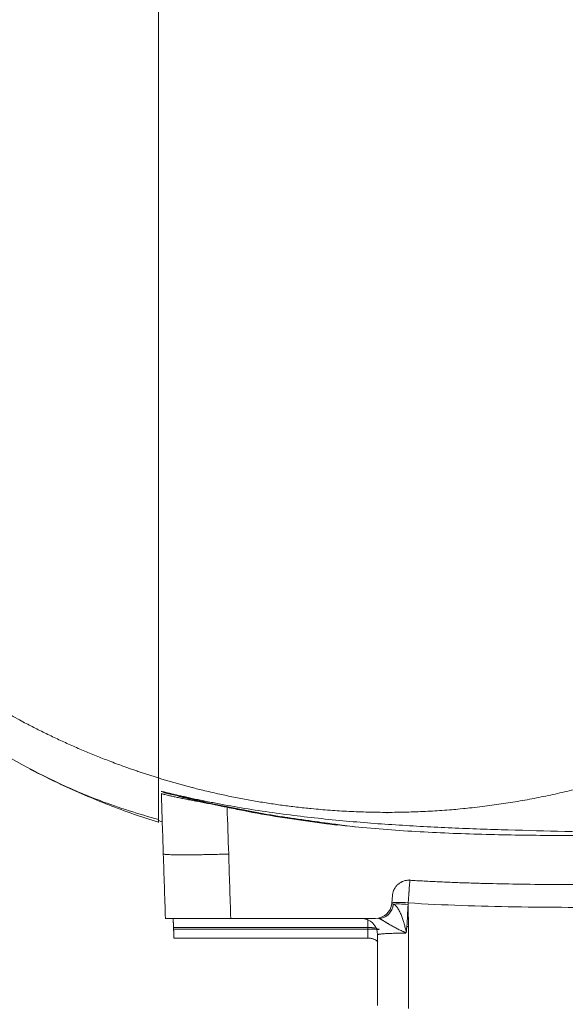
# Model space of a CAD drawing. Header units: millimetres. Extents: x 0 to 594, y 0 to 420.
# Tile 385 of 420: x 436 to 444, y 112 to 127. Entities that reach past the tile are written whole.
import ezdxf

# ---------------------------------------------------------------- set-up
doc = ezdxf.new("R2010")
doc.units = ezdxf.units.MM
doc.layers.add('1', color=7, linetype='Continuous', true_color=0xffffff)
doc.styles.add('Arial Unicode MS', font='txt')
doc.dimstyles.get("Standard").update_dxf_attribs({"dimtxt": 0.18, "dimasz": 0.18, "dimexe": 0.18, "dimexo": 0.0625, "dimgap": 0.09, "dimtad": 0, "dimtih": 1, "dimtoh": 1, "dimdec": 4, "dimzin": 0, "dimdsep": 46, "dimtxsty": 'Standard', "dimcen": 0.09, "dimadec": 0, "dimazin": 0, "dimtfac": 1, "dimtdec": 4, "dimtofl": 0, "dimtmove": 0, "dimatfit": 3, "dimfxl": 0, "dimtolj": 1, "dimtzin": 0, "dimarcsym": 0})

# ---------------------------------------------------------------- blocks, each defined once
blk = doc.blocks.new('_U4')
at = {"layer": '1', "color": 18, "lineweight": 13}
for p, q in [((437.936, 115.069), (437.936, 181.233)), ((519.436, 115.069), (519.436, 181.233)), ((437.936, 179.233), (472.602, 179.233)), ((519.436, 179.233), (484.769, 179.233))]:
    blk.add_line(p, q, dxfattribs=at)
at = {"layer": '1', "color": 18}
for points in [[(437.936, 179.233), (441.436, 180.171), (441.436, 178.295)], [(519.436, 179.233), (515.936, 178.295), (515.936, 180.171)]]:
    blk.add_solid(points, dxfattribs=at)
at = {"layer": '1', "color": 18, "linetype": 'Continuous', "lineweight": 13, "char_height": 3.5, "attachment_point": 7, "line_spacing_factor": 1.047437, "style": 'Arial Unicode MS'}
for s, insert in [('\\fArial Unicode MS|b0|i0;\\W1.0000;1.63', (474.288, 176.597)), ('\\fArial Unicode MS|b0|i0;\\W1.0000;DEFLATED TUBES WIDTH', (448.982, 169.538))]:
    blk.add_mtext(s, dxfattribs=dict(at, insert=insert))

msp = doc.modelspace()

# ---------------------------------------------------------------- linework, layer by layer
at = {"layer": '1', "color": 155, "linetype": 'Continuous', "lineweight": 13}
for p, q in [((437.936, 115.747), (437.936, 115.736)), ((438.022, 115.517), (438.02, 115.518)), ((441.506, 113.827), (441.517, 113.955)), ((441.755, 113.813), (441.757, 113.837)), ((439.043, 113.599), (441.257, 113.599)), ((441.138, 113.599), (441.138, 113.462)), ((438.168, 113.462), (441.138, 113.462)), ((441.138, 113.436), (438.169, 113.436)), ((438.175, 113.299), (441.141, 113.299))]:
    msp.add_line(p, q, dxfattribs=at)
msp.add_arc((441.257, 113.849), 0.25, 270, 355, dxfattribs=at)
for centre, major_axis, ratio, start_param, end_param in [((441.304, 113.849), (0, 0.25), 0.905036, 3.141593, 4.589061), ((441.309, 113.849), (-0.012, -0.25), 0.896416, 0.036951, 1.488104), ((441.758, 113.849), (0.253, 0.022), 0.10117, 3.123703, 3.562023), ((441.755, 113.811), (0.249, -0.022), 0.1043, 1.57371, 3.141593), ((441.753, 113.787), (0.249, -0.022), 0.1043, 1.57371, 2.681399), ((441.039, 113.349), (0, 0.25), 0.999985, 4.712429, 6.283185), ((441.139, 113.449), (0, -0.15), 0.005628, 1.658064, 3.141593), ((441.138, 113.414), (0.25, 0), 0.087601, 0.787163, 1.570773), ((441.141, 113.049), (0, 0.25), 0.999984, 5.636324, 6.283185)]:
    msp.add_ellipse(centre, major_axis=major_axis, ratio=ratio, start_param=start_param, end_param=end_param, dxfattribs=at)
for points, degree in [([(441.436, 138.917), (442.605, 138.917), (444.899, 138.462), (447.06, 137.569), (449.005, 136.272), (450.659, 134.622), (451.959, 132.681), (452.854, 130.525), (453.311, 128.236), (453.311, 125.902), (452.854, 123.613), (451.959, 121.457), (450.66, 119.516), (449.005, 117.866), (447.061, 116.569), (444.899, 115.676), (442.605, 115.221), (441.436, 115.221)], 2), ([(437.981, 115.508), (437.991, 115.201), (438.001, 114.894), (438.011, 114.587)], 3), ([(439.011, 114.584), (439.003, 114.822), (438.995, 115.06), (438.987, 115.298)], 3), ([(441.436, 115.221), (441.436, 115.21)], 1), ([(437.936, 115.098), (437.956, 115.091), (437.975, 115.085), (437.994, 115.078)], 3), ([(438.011, 114.587), (438.022, 114.257), (438.033, 113.928), (438.043, 113.599)], 3), ([(439.043, 113.599), (439.032, 113.927), (439.021, 114.256), (439.011, 114.584)], 3), ([(441.531, 113.818), (441.53, 113.818), (441.529, 113.818), (441.528, 113.819)], 3), ([(441.737, 113.475), (441.743, 113.588), (441.749, 113.7), (441.755, 113.813)], 3), ([(441.761, 113.475), (441.759, 113.588), (441.757, 113.701), (441.755, 113.813)], 3), ([(441.304, 113.599), (441.304, 113.599), (441.305, 113.599), (441.305, 113.599)], 3), ([(438.168, 113.462), (438.168, 113.454), (438.168, 113.445), (438.169, 113.436)], 3), ([(441.138, 113.462), (441.138, 113.454), (441.138, 113.445), (441.138, 113.436)], 3), ([(441.138, 113.462), (441.139, 113.462), (441.139, 113.462), (441.14, 113.462)], 3), ([(441.289, 113.349), (441.289, 112.304)], 1)]:
    msp.add_open_spline(points, degree=degree, dxfattribs=at)
for points, degree, knots in [([(444.267, 138.576), (445.143, 138.361), (447.06, 137.569), (449.005, 136.272), (450.659, 134.622), (451.959, 132.681), (452.854, 130.525), (453.311, 128.236), (453.311, 125.902), (452.854, 123.613), (451.959, 121.457), (450.66, 119.516), (449.005, 117.866), (447.061, 116.569), (444.899, 115.676), (442.605, 115.221), (441.436, 115.221)], 2, [0, 0, 0, 0.052405, 0.120091, 0.187776, 0.255461, 0.323147, 0.390832, 0.458517, 0.526203, 0.593888, 0.661573, 0.729259, 0.796944, 0.864629, 0.932315, 1, 1, 1]), ([(437.936, 115.747), (437.406, 115.91), (435.811, 116.569), (433.866, 117.866), (432.212, 119.516), (430.912, 121.457), (430.017, 123.613), (429.561, 125.902), (429.561, 128.236), (430.017, 130.525), (430.912, 132.681), (432.212, 134.622), (433.866, 136.272), (435.811, 137.569), (437.406, 138.228), (437.936, 138.391)], 2, [0, 0, 0, 0.036768, 0.113974, 0.191179, 0.268384, 0.345589, 0.422794, 0.499999, 0.577205, 0.65441, 0.731615, 0.80882, 0.886025, 0.96323, 1, 1, 1]), ([(437.936, 138.391), (437.936, 138.391), (437.936, 138.388), (437.936, 138.379), (437.936, 138.371), (437.936, 138.352), (437.936, 138.339), (437.936, 138.323), (437.936, 138.319), (437.936, 138.317), (437.936, 138.312), (437.936, 138.308), (437.936, 138.295), (437.936, 138.287), (437.936, 138.259), (437.936, 138.239), (437.936, 138.193), (437.936, 138.169), (437.936, 138.116), (437.936, 138.087), (437.936, 138.026), (437.936, 137.993), (437.936, 137.942), (437.936, 137.919), (437.936, 137.896), (437.936, 137.887), (437.936, 137.883), (437.936, 137.869), (437.936, 137.859), (437.936, 137.811), (437.936, 137.772), (437.936, 137.689), (437.936, 137.646), (437.936, 137.58), (437.936, 137.557), (437.936, 137.523), (437.936, 137.511), (437.936, 137.488), (437.936, 137.464), (437.936, 137.441), (437.936, 137.417), (437.936, 137.405), (437.936, 137.38), (437.936, 137.368), (437.936, 137.344), (437.936, 137.331), (437.936, 137.27), (437.936, 137.221), (437.936, 137.146), (437.936, 137.122), (437.936, 137.072), (437.936, 137.047), (437.936, 136.997), (437.936, 136.971), (437.936, 136.921), (437.936, 136.896), (437.936, 136.845), (437.936, 136.819), (437.936, 136.768), (437.936, 136.743), (437.936, 136.666), (437.936, 136.614), (437.936, 136.511), (437.936, 136.459), (437.936, 136.381), (437.936, 136.355), (437.936, 136.303), (437.936, 136.277), (437.936, 136.041), (437.936, 135.828), (437.936, 135.398), (437.936, 135.18), (437.936, 134.739), (437.936, 134.487), (437.936, 134.233), (437.936, 134.176), (437.936, 134.148), (437.936, 134.063), (437.936, 134.006), (437.936, 133.834), (437.936, 133.72), (437.936, 133.489), (437.936, 133.373), (437.936, 133.14), (437.936, 133.023), (437.936, 132.671), (437.936, 132.433), (437.936, 131.954), (437.936, 131.712), (437.936, 131.345), (437.936, 131.161), (437.936, 130.944), (437.936, 130.851), (437.936, 130.789), (437.936, 130.758), (437.936, 130.478), (437.936, 130.227), (437.936, 129.722), (437.936, 129.468), (437.936, 129.083), (437.936, 128.955), (437.936, 128.697), (437.936, 128.567), (437.936, 128.307), (437.936, 128.177), (437.936, 127.981), (437.936, 127.915), (437.936, 127.784), (437.936, 127.718), (437.936, 127.521), (437.936, 127.389), (437.936, 127.124), (437.936, 126.991), (437.936, 126.724), (437.936, 126.59), (437.936, 126.322), (437.936, 126.188), (437.936, 125.918), (437.936, 125.782), (437.936, 125.511), (437.936, 125.375), (437.936, 124.966), (437.936, 124.692), (437.936, 124.14), (437.936, 123.863), (437.936, 123.515), (437.936, 123.445), (437.936, 123.306), (437.936, 123.236), (437.936, 123.026), (437.936, 122.886), (437.936, 122.466), (437.936, 122.185), (437.936, 121.832), (437.936, 121.726), (437.936, 121.62), (437.936, 121.55), (437.936, 121.514), (437.936, 121.408), (437.936, 121.337), (437.936, 121.196), (437.936, 121.125), (437.936, 120.983), (437.936, 120.911), (437.936, 120.768), (437.936, 120.697), (437.936, 120.481), (437.936, 120.337), (437.936, 120.183), (437.936, 120.174), (437.936, 120.156), (437.936, 120.129), (437.936, 120.066), (437.936, 120.012), (437.936, 119.903), (437.936, 119.831), (437.936, 119.615), (437.936, 119.471), (437.936, 119.184), (437.936, 119.04), (437.936, 118.754), (437.936, 118.612), (437.936, 118.327), (437.936, 118.185), (437.936, 118.008), (437.936, 117.955), (437.936, 117.902), (437.936, 117.867), (437.936, 117.849), (437.936, 117.814), (437.936, 117.796), (437.936, 117.761), (437.936, 117.743), (437.936, 117.708), (437.936, 117.682), (437.936, 117.655), (437.936, 117.638), (437.936, 117.629), (437.936, 117.55), (437.936, 117.48), (437.936, 117.341), (437.936, 117.272), (437.936, 117.135), (437.936, 117.067), (437.936, 116.932), (437.936, 116.865), (437.936, 116.765), (437.936, 116.732), (437.936, 116.666), (437.936, 116.633), (437.936, 116.567), (437.936, 116.535), (437.936, 116.486), (437.936, 116.469), (437.936, 116.437), (437.936, 116.421), (437.936, 116.388), (437.936, 116.372), (437.936, 116.349), (437.936, 116.341), (437.936, 116.329), (437.936, 116.325), (437.936, 116.317), (437.936, 116.313), (437.936, 116.279), (437.936, 116.249), (437.936, 116.191), (437.936, 116.164), (437.936, 116.11), (437.936, 116.085), (437.936, 116.048), (437.936, 116.036), (437.936, 116.022), (437.936, 116.019), (437.936, 116.013), (437.936, 116.004), (437.936, 115.996), (437.936, 115.968), (437.936, 115.948), (437.936, 115.91), (437.936, 115.892), (437.936, 115.859), (437.936, 115.845), (437.936, 115.828), (437.936, 115.824), (437.936, 115.82), (437.936, 115.818), (437.936, 115.815), (437.936, 115.814), (437.936, 115.806), (437.936, 115.801), (437.936, 115.785), (437.936, 115.777), (437.936, 115.763), (437.936, 115.757), (437.936, 115.75), (437.936, 115.747), (437.936, 115.747)], 3, [0, 0, 0, 0, 0.007813, 0.007813, 0.015625, 0.015625, 0.023438, 0.024414, 0.024414, 0.025391, 0.025391, 0.027344, 0.027344, 0.03125, 0.03125, 0.039063, 0.039063, 0.046875, 0.046875, 0.054688, 0.054688, 0.0625, 0.0625, 0.066406, 0.067383, 0.067383, 0.068359, 0.068359, 0.070313, 0.070313, 0.078125, 0.078125, 0.085938, 0.085938, 0.089844, 0.089844, 0.091797, 0.091797, 0.09375, 0.095703, 0.095703, 0.097656, 0.097656, 0.099609, 0.099609, 0.101563, 0.101563, 0.109375, 0.109375, 0.113281, 0.113281, 0.117188, 0.117188, 0.121094, 0.121094, 0.125, 0.125, 0.128906, 0.128906, 0.132813, 0.132813, 0.140625, 0.140625, 0.148438, 0.148438, 0.152344, 0.152344, 0.15625, 0.15625, 0.1875, 0.1875, 0.21875, 0.21875, 0.25, 0.253906, 0.253906, 0.257812, 0.257812, 0.265625, 0.265625, 0.28125, 0.28125, 0.296875, 0.296875, 0.3125, 0.3125, 0.34375, 0.34375, 0.375, 0.375, 0.390625, 0.398437, 0.402344, 0.402344, 0.40625, 0.40625, 0.4375, 0.4375, 0.46875, 0.46875, 0.484375, 0.484375, 0.5, 0.5, 0.515625, 0.515625, 0.523437, 0.523437, 0.53125, 0.53125, 0.546875, 0.546875, 0.5625, 0.5625, 0.578125, 0.578125, 0.59375, 0.59375, 0.609375, 0.609375, 0.625, 0.625, 0.65625, 0.65625, 0.6875, 0.6875, 0.695312, 0.695312, 0.703125, 0.703125, 0.71875, 0.71875, 0.75, 0.75, 0.757812, 0.761719, 0.761719, 0.765625, 0.765625, 0.773437, 0.773437, 0.78125, 0.78125, 0.789062, 0.789062, 0.796875, 0.796875, 0.8125, 0.8125, 0.813477, 0.813477, 0.814453, 0.816406, 0.820312, 0.820312, 0.828125, 0.828125, 0.84375, 0.84375, 0.859375, 0.859375, 0.875, 0.875, 0.890625, 0.890625, 0.894531, 0.896484, 0.896484, 0.898437, 0.898437, 0.900391, 0.900391, 0.902344, 0.902344, 0.904297, 0.905273, 0.905273, 0.90625, 0.90625, 0.914062, 0.914062, 0.921875, 0.921875, 0.929687, 0.929687, 0.9375, 0.9375, 0.941406, 0.941406, 0.945312, 0.945312, 0.949219, 0.949219, 0.951172, 0.951172, 0.953125, 0.953125, 0.955078, 0.955078, 0.956055, 0.956055, 0.956543, 0.956543, 0.957031, 0.957031, 0.960937, 0.960937, 0.964844, 0.964844, 0.96875, 0.96875, 0.970703, 0.970703, 0.971191, 0.971191, 0.97168, 0.972656, 0.972656, 0.976562, 0.976562, 0.980469, 0.980469, 0.984375, 0.984375, 0.985352, 0.985352, 0.98584, 0.98584, 0.986328, 0.986328, 0.988281, 0.988281, 0.992187, 0.992187, 0.996094, 0.996094, 1, 1, 1, 1]), ([(429.744, 124.151), (429.782, 123.95), (429.881, 123.517), (430.075, 122.849), (430.317, 122.172), (430.589, 121.531), (430.888, 120.924), (431.21, 120.352), (431.585, 119.766), (432.053, 119.12), (432.677, 118.377), (433.511, 117.554), (434.513, 116.749), (435.695, 116.007), (436.852, 115.443), (437.634, 115.194), (437.941, 115.112)], 3, [0, 0, 0, 0, 0.082189, 0.172703, 0.253798, 0.325671, 0.388592, 0.442954, 0.490384, 0.53914, 0.608952, 0.684558, 0.765516, 0.851714, 0.943361, 1, 1, 1, 1]), ([(435.971, 115.883), (436.127, 115.801), (436.522, 115.605), (437.174, 115.326), (437.679, 115.149), (437.936, 115.069)], 3, [0, 0, 0, 0, 0.250726, 0.625363, 1, 1, 1, 1]), ([(441.436, 115.221), (440.266, 115.221), (438.518, 115.567), (437.936, 115.747)], 2, [0, 0, 0, 0.656273, 1, 1, 1]), ([(441.436, 115.221), (440.266, 115.221), (438.518, 115.567), (437.936, 115.747)], 2, [0, 0, 0, 0.65628, 1, 1, 1]), ([(437.936, 115.746), (437.936, 115.732), (437.936, 115.718), (437.936, 115.686), (437.936, 115.667), (437.936, 115.631), (437.936, 115.613), (437.936, 115.577), (437.936, 115.559), (437.936, 115.532), (437.936, 115.524), (437.936, 115.506), (437.936, 115.497), (437.936, 115.471), (437.936, 115.454), (437.936, 115.419), (437.936, 115.402), (437.936, 115.367), (437.936, 115.35), (437.936, 115.316), (437.936, 115.298), (437.936, 115.265), (437.936, 115.248), (437.936, 115.224), (437.936, 115.216), (437.936, 115.2), (437.936, 115.192), (437.936, 115.169), (437.936, 115.154), (437.936, 115.127), (437.936, 115.114), (437.936, 115.098), (437.936, 115.088), (437.936, 115.076), (437.936, 115.07), (437.936, 115.066), (437.936, 115.065), (437.936, 115.062), (437.936, 115.064), (437.936, 115.069)], 3, [0, 0, 0, 0, 0.047256, 0.047256, 0.110772, 0.110772, 0.174289, 0.174289, 0.237805, 0.237805, 0.269563, 0.269563, 0.301321, 0.301321, 0.364837, 0.364837, 0.428354, 0.428354, 0.49187, 0.49187, 0.555386, 0.555386, 0.618902, 0.618902, 0.650661, 0.650661, 0.682419, 0.682419, 0.745935, 0.745935, 0.809451, 0.809451, 0.841209, 0.872967, 0.904726, 0.904726, 0.936484, 0.936484, 1, 1, 1, 1]), ([(437.992, 115.539), (437.991, 115.539), (437.99, 115.539), (437.987, 115.54), (437.983, 115.541), (437.98, 115.542)], 3, [0, 0, 0, 0, 0.169694, 0.169694, 1, 1, 1, 1]), ([(437.98, 115.542), (437.98, 115.542), (437.982, 115.541), (437.988, 115.54), (437.993, 115.539), (438, 115.537), (438.001, 115.537), (438.003, 115.536), (438.005, 115.535), (438.008, 115.535), (438.014, 115.533), (438.019, 115.532), (438.033, 115.529), (438.045, 115.526), (438.07, 115.52), (438.084, 115.516), (438.104, 115.512), (438.11, 115.51), (438.117, 115.509), (438.121, 115.508), (438.123, 115.507), (438.134, 115.505), (438.143, 115.503), (438.171, 115.496), (438.19, 115.492), (438.232, 115.482), (438.255, 115.477), (438.29, 115.469), (438.308, 115.465), (438.329, 115.46), (438.339, 115.458), (438.345, 115.457), (438.349, 115.456), (438.378, 115.449), (438.404, 115.444), (438.459, 115.432), (438.515, 115.42), (438.574, 115.408), (438.612, 115.4), (438.623, 115.398), (438.635, 115.395), (438.643, 115.394), (438.646, 115.393), (438.666, 115.389), (438.681, 115.386), (438.728, 115.377), (438.76, 115.371), (438.824, 115.358), (438.856, 115.352), (438.921, 115.34), (438.954, 115.334), (438.986, 115.328)], 3, [0, 0, 0, 0, 0.0625, 0.0625, 0.125, 0.125, 0.132813, 0.132813, 0.140625, 0.15625, 0.15625, 0.1875, 0.1875, 0.25, 0.25, 0.3125, 0.3125, 0.328125, 0.335938, 0.335938, 0.34375, 0.34375, 0.375, 0.375, 0.4375, 0.4375, 0.5, 0.5, 0.53125, 0.546875, 0.554687, 0.554687, 0.5625, 0.5625, 0.625, 0.625, 0.6875, 0.75, 0.75, 0.765625, 0.773437, 0.773437, 0.78125, 0.78125, 0.8125, 0.8125, 0.875, 0.875, 0.9375, 0.9375, 1, 1, 1, 1]), ([(437.996, 115.505), (437.994, 115.505), (437.989, 115.506), (437.984, 115.508), (437.981, 115.508)], 3, [0, 0, 0, 0, 0.452428, 1, 1, 1, 1]), ([(437.981, 115.508), (437.981, 115.508), (437.982, 115.508), (437.988, 115.506), (437.992, 115.505), (438.004, 115.501), (438.011, 115.499), (438.029, 115.494), (438.04, 115.492), (438.065, 115.485), (438.079, 115.482), (438.11, 115.475), (438.128, 115.471), (438.166, 115.462), (438.186, 115.458), (438.23, 115.449), (438.253, 115.444), (438.303, 115.434), (438.329, 115.429), (438.382, 115.418), (438.41, 115.412), (438.468, 115.401), (438.497, 115.396), (438.558, 115.384), (438.588, 115.378), (438.65, 115.366), (438.681, 115.36), (438.744, 115.348), (438.775, 115.342), (438.837, 115.329), (438.868, 115.323), (438.928, 115.311), (438.958, 115.305), (438.987, 115.298)], 3, [0, 0, 0, 0, 0.0625, 0.0625, 0.125, 0.125, 0.1875, 0.1875, 0.25, 0.25, 0.3125, 0.3125, 0.375, 0.375, 0.4375, 0.4375, 0.5, 0.5, 0.5625, 0.5625, 0.625, 0.625, 0.6875, 0.6875, 0.75, 0.75, 0.8125, 0.8125, 0.875, 0.875, 0.9375, 0.9375, 1, 1, 1, 1]), ([(438.02, 115.518), (438.02, 115.519), (438.02, 115.519), (438.02, 115.519), (438.02, 115.519), (438.019, 115.52), (438.019, 115.52), (438.018, 115.521), (438.018, 115.522), (438.017, 115.522), (438.017, 115.522), (438.017, 115.523), (438.016, 115.523), (438.016, 115.523)], 3, [0, 0, 0, 0, 0.125, 0.125, 0.25, 0.25, 0.5, 0.5, 0.75, 0.75, 0.875, 0.875, 1, 1, 1, 1]), ([(440.665, 115.027), (440.617, 115.033), (440.279, 115.079), (439.662, 115.175), (438.827, 115.334), (438.283, 115.461), (438.016, 115.523)], 3, [0, 0, 0, 0, 0.053926, 0.379188, 0.694586, 1, 1, 1, 1]), ([(439.264, 115.249), (439.163, 115.268), (438.904, 115.319), (438.566, 115.391), (438.328, 115.446), (438.249, 115.464)], 3, [0, 0, 0, 0, 0.296483, 0.763427, 1, 1, 1, 1]), ([(438.986, 115.328), (439.271, 115.277), (439.557, 115.233), (440.128, 115.157), (440.415, 115.125), (440.988, 115.071), (441.275, 115.048), (441.849, 115.011), (442.136, 114.996), (442.567, 114.977), (442.711, 114.972), (442.999, 114.961), (443.143, 114.957), (443.575, 114.944), (443.862, 114.937), (444.438, 114.923), (444.726, 114.916), (445.158, 114.903), (445.302, 114.899), (445.518, 114.892), (445.59, 114.889), (445.733, 114.884), (445.805, 114.881), (445.877, 114.878)], 3, [0, 0, 0, 0, 0.125, 0.125, 0.25, 0.25, 0.375, 0.375, 0.5, 0.5, 0.5625, 0.5625, 0.625, 0.625, 0.75, 0.75, 0.875, 0.875, 0.9375, 0.9375, 0.96875, 0.96875, 1, 1, 1, 1]), ([(438.987, 115.298), (439.07, 115.281), (439.339, 115.226), (439.798, 115.145), (440.364, 115.063), (440.746, 115.02), (440.937, 115.001)], 3, [0, 0, 0, 0, 0.129687, 0.419791, 0.709896, 1, 1, 1, 1]), ([(439.178, 115.264), (439.177, 115.264), (439.191, 115.261), (439.263, 115.247), (439.389, 115.223), (439.622, 115.18), (439.817, 115.148), (439.916, 115.131)], 3, [0, 0, 0, 0, 0.230741, 0.360153, 0.482443, 0.737763, 1, 1, 1, 1]), ([(440.944, 115.001), (440.833, 115.015), (440.572, 115.048), (440.199, 115.1), (439.944, 115.137), (439.82, 115.157)], 3, [0, 0, 0, 0, 0.210616, 0.556122, 1, 1, 1, 1]), ([(440.937, 115.001), (441.27, 114.968), (441.936, 114.919), (442.947, 114.879), (443.797, 114.868), (444.482, 114.866), (444.827, 114.866), (444.999, 114.866)], 3, [0, 0, 0, 0, 0.25, 0.5, 0.75, 0.875, 1, 1, 1, 1]), ([(438.011, 114.587), (438.011, 114.585), (438.013, 114.584), (438.019, 114.582), (438.023, 114.581), (438.036, 114.579), (438.044, 114.579), (438.063, 114.577), (438.074, 114.576), (438.099, 114.575), (438.112, 114.574), (438.143, 114.573), (438.16, 114.573), (438.196, 114.572), (438.216, 114.572), (438.257, 114.571), (438.279, 114.571), (438.326, 114.571), (438.35, 114.571), (438.401, 114.571), (438.427, 114.571), (438.481, 114.572), (438.509, 114.572), (438.567, 114.573), (438.597, 114.574), (438.658, 114.575), (438.688, 114.575), (438.751, 114.577), (438.783, 114.577), (438.847, 114.579), (438.88, 114.58), (438.945, 114.582), (438.978, 114.583), (439.011, 114.584)], 3, [0, 0, 0, 0, 0.0625, 0.0625, 0.125, 0.125, 0.1875, 0.1875, 0.25, 0.25, 0.3125, 0.3125, 0.375, 0.375, 0.4375, 0.4375, 0.5, 0.5, 0.5625, 0.5625, 0.625, 0.625, 0.6875, 0.6875, 0.75, 0.75, 0.8125, 0.8125, 0.875, 0.875, 0.9375, 0.9375, 1, 1, 1, 1]), ([(441.781, 114.183), (441.773, 114.183), (441.757, 114.184), (441.741, 114.182), (441.724, 114.18), (441.717, 114.179), (441.701, 114.175), (441.686, 114.171), (441.671, 114.165), (441.66, 114.16), (441.656, 114.158), (441.649, 114.154), (441.645, 114.152), (441.635, 114.146), (441.621, 114.138), (441.609, 114.128), (441.596, 114.117), (441.591, 114.112), (441.579, 114.1), (441.574, 114.094), (441.564, 114.081), (441.555, 114.068), (441.547, 114.054), (441.541, 114.044), (441.54, 114.04), (441.536, 114.033), (441.535, 114.029), (441.53, 114.018), (441.525, 114.003), (441.521, 113.987), (441.519, 113.971), (441.517, 113.963), (441.517, 113.955)], 3, [0, 0, 0, 0, 0.0625, 0.125, 0.125, 0.1875, 0.1875, 0.25, 0.3125, 0.3125, 0.34375, 0.34375, 0.375, 0.375, 0.4375, 0.5, 0.5, 0.5625, 0.5625, 0.625, 0.625, 0.6875, 0.75, 0.75, 0.78125, 0.78125, 0.8125, 0.8125, 0.875, 0.9375, 0.9375, 1, 1, 1, 1]), ([(441.757, 113.837), (441.757, 113.849), (441.758, 113.861), (441.759, 113.876), (441.76, 113.879), (441.76, 113.885), (441.76, 113.888), (441.761, 113.897), (441.761, 113.903), (441.763, 113.921), (441.764, 113.944), (441.766, 113.966), (441.767, 113.982), (441.768, 113.99), (441.768, 113.998), (441.769, 114.003), (441.769, 114.006), (441.77, 114.019), (441.77, 114.029), (441.772, 114.048), (441.773, 114.067), (441.774, 114.084), (441.775, 114.096), (441.776, 114.1), (441.776, 114.106), (441.776, 114.108), (441.776, 114.111), (441.776, 114.113), (441.777, 114.122), (441.778, 114.129), (441.779, 114.142), (441.779, 114.148), (441.78, 114.159), (441.78, 114.163), (441.78, 114.169), (441.781, 114.17), (441.781, 114.172), (441.781, 114.173), (441.781, 114.176), (441.781, 114.178), (441.781, 114.183), (441.782, 114.188), (441.782, 114.191), (441.782, 114.194), (441.782, 114.194), (441.782, 114.194)], 3, [0, 0, 0, 0, 0.0625, 0.0625, 0.078125, 0.078125, 0.09375, 0.09375, 0.125, 0.125, 0.1875, 0.25, 0.25, 0.28125, 0.296875, 0.296875, 0.3125, 0.3125, 0.375, 0.375, 0.4375, 0.5, 0.5, 0.53125, 0.53125, 0.546875, 0.546875, 0.5625, 0.5625, 0.625, 0.625, 0.6875, 0.6875, 0.75, 0.75, 0.765625, 0.765625, 0.78125, 0.78125, 0.8125, 0.8125, 0.875, 0.9375, 0.9375, 1, 1, 1, 1]), ([(441.781, 114.183), (441.854, 114.179), (442.003, 114.17), (442.228, 114.159), (442.457, 114.149), (442.692, 114.141), (443.013, 114.132), (443.437, 114.123), (443.925, 114.118), (444.451, 114.116), (444.797, 114.116), (444.999, 114.116)], 3, [0, 0, 0, 0, 0.068494, 0.138452, 0.209867, 0.282735, 0.357047, 0.509052, 0.678472, 0.811246, 1, 1, 1, 1]), ([(441.727, 113.391), (441.727, 113.394), (441.726, 113.396), (441.725, 113.402), (441.724, 113.404), (441.722, 113.413), (441.721, 113.418), (441.717, 113.434), (441.715, 113.445), (441.709, 113.466), (441.706, 113.477), (441.701, 113.498), (441.698, 113.509), (441.692, 113.53), (441.689, 113.541), (441.682, 113.562), (441.679, 113.572), (441.672, 113.593), (441.668, 113.603), (441.663, 113.618), (441.66, 113.626), (441.657, 113.634), (441.655, 113.639), (441.654, 113.641), (441.649, 113.654), (441.645, 113.664), (441.636, 113.683), (441.632, 113.693), (441.623, 113.711), (441.618, 113.72), (441.61, 113.734), (441.608, 113.738), (441.604, 113.745), (441.603, 113.747), (441.6, 113.751), (441.599, 113.753), (441.592, 113.763), (441.586, 113.771), (441.578, 113.781), (441.575, 113.785), (441.569, 113.791), (441.567, 113.794), (441.563, 113.798), (441.562, 113.798), (441.561, 113.8), (441.559, 113.802), (441.556, 113.804), (441.554, 113.806), (441.552, 113.807), (441.549, 113.809), (441.548, 113.81), (441.544, 113.813), (441.541, 113.814), (441.536, 113.817), (441.533, 113.818), (441.531, 113.818)], 3, [0, 0, 0, 0, 0.015625, 0.015625, 0.03125, 0.03125, 0.0625, 0.0625, 0.125, 0.125, 0.1875, 0.1875, 0.25, 0.25, 0.3125, 0.3125, 0.375, 0.375, 0.4375, 0.4375, 0.46875, 0.484375, 0.484375, 0.5, 0.5, 0.5625, 0.5625, 0.625, 0.625, 0.6875, 0.6875, 0.71875, 0.71875, 0.734375, 0.734375, 0.75, 0.75, 0.8125, 0.8125, 0.84375, 0.84375, 0.875, 0.875, 0.882813, 0.882813, 0.890625, 0.90625, 0.90625, 0.921875, 0.921875, 0.9375, 0.9375, 0.96875, 0.96875, 1, 1, 1, 1]), ([(441.757, 113.837), (442.028, 113.82), (442.3, 113.807), (442.844, 113.787), (443.117, 113.781), (443.661, 113.772), (443.933, 113.77), (444.478, 113.768), (444.75, 113.768), (445.022, 113.768)], 3, [0, 0, 0, 0, 0.25, 0.25, 0.5, 0.5, 0.75, 0.75, 1, 1, 1, 1]), ([(438.043, 113.599), (438.043, 113.599), (438.044, 113.599), (438.051, 113.599), (438.055, 113.599), (438.063, 113.599), (438.065, 113.599), (438.068, 113.599), (438.068, 113.599), (438.07, 113.599), (438.071, 113.599), (438.076, 113.599), (438.081, 113.599), (438.095, 113.599), (438.117, 113.599), (438.144, 113.599), (438.167, 113.599), (438.177, 113.599), (438.188, 113.599), (438.192, 113.599), (438.195, 113.599), (438.201, 113.599), (438.206, 113.599), (438.228, 113.599), (438.248, 113.599), (438.289, 113.599), (438.311, 113.599), (438.357, 113.599), (438.381, 113.599), (438.41, 113.599), (438.413, 113.599), (438.42, 113.599), (438.423, 113.599), (438.433, 113.599), (438.439, 113.599), (438.459, 113.599), (438.473, 113.599), (438.513, 113.599), (438.541, 113.599), (438.599, 113.599), (438.628, 113.599), (438.674, 113.599), (438.689, 113.599), (438.709, 113.599), (438.713, 113.599), (438.721, 113.599), (438.732, 113.599), (438.744, 113.599), (438.783, 113.599), (438.815, 113.599), (438.879, 113.599), (438.912, 113.599), (438.977, 113.599), (439.009, 113.599), (439.043, 113.599)], 3, [0, 0, 0, 0, 0.0625, 0.0625, 0.125, 0.125, 0.140625, 0.140625, 0.148437, 0.148437, 0.15625, 0.15625, 0.1875, 0.1875, 0.25, 0.3125, 0.3125, 0.34375, 0.351562, 0.351562, 0.359375, 0.359375, 0.375, 0.375, 0.4375, 0.4375, 0.5, 0.5, 0.5625, 0.5625, 0.570312, 0.570312, 0.578125, 0.578125, 0.59375, 0.59375, 0.625, 0.625, 0.6875, 0.6875, 0.75, 0.75, 0.78125, 0.78125, 0.789062, 0.789062, 0.796875, 0.8125, 0.8125, 0.875, 0.875, 0.9375, 0.9375, 1, 1, 1, 1]), ([(438.161, 113.599), (438.161, 113.599), (438.161, 113.599), (438.162, 113.598), (438.162, 113.598), (438.162, 113.597), (438.162, 113.597), (438.162, 113.596), (438.162, 113.594), (438.162, 113.589), (438.162, 113.585), (438.162, 113.583), (438.162, 113.582), (438.162, 113.581), (438.163, 113.58), (438.163, 113.578), (438.163, 113.574), (438.163, 113.569), (438.163, 113.563), (438.164, 113.558), (438.164, 113.557), (438.164, 113.553), (438.164, 113.552), (438.164, 113.546), (438.164, 113.539), (438.165, 113.528), (438.165, 113.519), (438.165, 113.513), (438.166, 113.511), (438.166, 113.51), (438.166, 113.507), (438.166, 113.505), (438.166, 113.498), (438.166, 113.49), (438.167, 113.476), (438.167, 113.467), (438.168, 113.462)], 3, [0, 0, 0, 0, 0.0625, 0.0625, 0.09375, 0.09375, 0.125, 0.125, 0.1875, 0.25, 0.3125, 0.3125, 0.328125, 0.328125, 0.34375, 0.375, 0.375, 0.4375, 0.5, 0.5, 0.53125, 0.53125, 0.5625, 0.5625, 0.625, 0.6875, 0.75, 0.765625, 0.765625, 0.78125, 0.78125, 0.8125, 0.8125, 0.875, 0.9375, 1, 1, 1, 1]), ([(441.305, 113.599), (441.307, 113.599), (441.308, 113.599), (441.311, 113.598), (441.312, 113.598), (441.313, 113.597), (441.314, 113.597), (441.315, 113.597), (441.316, 113.597), (441.318, 113.596), (441.321, 113.595), (441.326, 113.593), (441.329, 113.591), (441.334, 113.589), (441.336, 113.588), (441.339, 113.586), (441.341, 113.585), (441.346, 113.583), (441.35, 113.58), (441.358, 113.576), (441.362, 113.574), (441.367, 113.571), (441.368, 113.57), (441.371, 113.569), (441.374, 113.567), (441.377, 113.565), (441.388, 113.558), (441.397, 113.552), (441.409, 113.545), (441.412, 113.544), (441.416, 113.541), (441.419, 113.539), (441.426, 113.535), (441.43, 113.532), (441.44, 113.526), (441.444, 113.523), (441.453, 113.518), (441.458, 113.515), (441.472, 113.506), (441.481, 113.501), (441.5, 113.49), (441.509, 113.484), (441.528, 113.474), (441.538, 113.469), (441.557, 113.459), (441.566, 113.454), (441.585, 113.444), (441.595, 113.439), (441.614, 113.429), (441.624, 113.425), (441.643, 113.415), (441.653, 113.411), (441.668, 113.404), (441.673, 113.401), (441.683, 113.397), (441.688, 113.395), (441.695, 113.391), (441.697, 113.39), (441.702, 113.388), (441.705, 113.386), (441.708, 113.384), (441.71, 113.384), (441.712, 113.383), (441.713, 113.382), (441.715, 113.381), (441.715, 113.38), (441.717, 113.38), (441.717, 113.379), (441.718, 113.379), (441.718, 113.378), (441.719, 113.378), (441.719, 113.377), (441.719, 113.377), (441.719, 113.377), (441.719, 113.376), (441.719, 113.376), (441.719, 113.376), (441.719, 113.375), (441.719, 113.375)], 3, [0, 0, 0, 0, 0.03125, 0.03125, 0.046875, 0.046875, 0.054687, 0.054687, 0.0625, 0.0625, 0.09375, 0.09375, 0.125, 0.125, 0.140625, 0.140625, 0.15625, 0.15625, 0.1875, 0.1875, 0.21875, 0.21875, 0.226563, 0.226563, 0.234375, 0.25, 0.25, 0.3125, 0.3125, 0.328125, 0.328125, 0.34375, 0.34375, 0.375, 0.375, 0.40625, 0.40625, 0.4375, 0.4375, 0.5, 0.5, 0.5625, 0.5625, 0.625, 0.625, 0.6875, 0.6875, 0.75, 0.75, 0.8125, 0.8125, 0.875, 0.875, 0.90625, 0.90625, 0.9375, 0.9375, 0.953125, 0.953125, 0.96875, 0.96875, 0.976562, 0.976562, 0.984375, 0.984375, 0.988281, 0.988281, 0.992188, 0.992188, 0.994141, 0.994141, 0.996094, 0.996094, 0.998047, 0.998047, 0.999023, 0.999023, 1, 1, 1, 1]), ([(438.169, 113.436), (438.169, 113.432), (438.169, 113.427), (438.169, 113.42), (438.169, 113.418), (438.169, 113.413), (438.17, 113.411), (438.17, 113.404), (438.17, 113.395), (438.171, 113.383), (438.171, 113.375), (438.171, 113.37), (438.171, 113.369), (438.171, 113.367), (438.172, 113.364), (438.172, 113.361), (438.172, 113.355), (438.172, 113.348), (438.172, 113.342), (438.173, 113.337), (438.173, 113.336), (438.173, 113.333), (438.173, 113.331), (438.173, 113.327), (438.173, 113.322), (438.174, 113.315), (438.174, 113.311), (438.174, 113.309), (438.174, 113.308), (438.174, 113.307), (438.174, 113.306), (438.174, 113.306), (438.174, 113.304), (438.174, 113.302), (438.175, 113.3), (438.175, 113.299), (438.175, 113.299)], 3, [0, 0, 0, 0, 0.0625, 0.0625, 0.09375, 0.09375, 0.125, 0.125, 0.1875, 0.25, 0.3125, 0.3125, 0.328125, 0.328125, 0.34375, 0.375, 0.375, 0.4375, 0.5, 0.5, 0.53125, 0.53125, 0.5625, 0.5625, 0.625, 0.6875, 0.75, 0.765625, 0.765625, 0.78125, 0.78125, 0.8125, 0.8125, 0.875, 0.9375, 1, 1, 1, 1]), ([(441.138, 113.436), (441.138, 113.432), (441.139, 113.422), (441.139, 113.409), (441.139, 113.4), (441.139, 113.394), (441.139, 113.391), (441.139, 113.388), (441.139, 113.387), (441.139, 113.385), (441.139, 113.384), (441.139, 113.379), (441.139, 113.371), (441.139, 113.359), (441.139, 113.352), (441.139, 113.347), (441.139, 113.345), (441.139, 113.342), (441.139, 113.34), (441.139, 113.336), (441.139, 113.33), (441.139, 113.324), (441.14, 113.321), (441.14, 113.319), (441.14, 113.317), (441.14, 113.316), (441.14, 113.316), (441.14, 113.313), (441.14, 113.309), (441.14, 113.305), (441.14, 113.303), (441.14, 113.301), (441.14, 113.301), (441.14, 113.3), (441.14, 113.3), (441.141, 113.299), (441.141, 113.299), (441.141, 113.299)], 3, [0, 0, 0, 0, 0.0625, 0.125, 0.1875, 0.1875, 0.21875, 0.21875, 0.234375, 0.234375, 0.25, 0.25, 0.3125, 0.375, 0.4375, 0.4375, 0.46875, 0.46875, 0.5, 0.5, 0.5625, 0.625, 0.625, 0.65625, 0.671875, 0.671875, 0.6875, 0.6875, 0.75, 0.8125, 0.875, 0.875, 0.90625, 0.90625, 0.9375, 0.9375, 1, 1, 1, 1]), ([(441.14, 113.462), (441.148, 113.462), (441.165, 113.462), (441.181, 113.461), (441.191, 113.46), (441.193, 113.46), (441.197, 113.459), (441.199, 113.459), (441.205, 113.458), (441.209, 113.458), (441.22, 113.456), (441.228, 113.455), (441.239, 113.453), (441.245, 113.452), (441.25, 113.451), (441.254, 113.45), (441.255, 113.449), (441.264, 113.447), (441.271, 113.445), (441.285, 113.441), (441.297, 113.437), (441.309, 113.432), (441.315, 113.43)], 3, [0, 0, 0, 0, 0.125, 0.25, 0.25, 0.28125, 0.28125, 0.3125, 0.3125, 0.375, 0.375, 0.5, 0.5, 0.5625, 0.59375, 0.59375, 0.625, 0.625, 0.75, 0.75, 0.875, 1, 1, 1, 1]), ([(441.289, 113.349), (441.289, 113.35), (441.289, 113.351), (441.292, 113.352), (441.294, 113.353), (441.299, 113.355), (441.302, 113.356), (441.307, 113.357), (441.308, 113.357), (441.31, 113.357), (441.311, 113.357), (441.315, 113.358), (441.317, 113.358), (441.325, 113.359), (441.336, 113.361), (441.35, 113.362), (441.362, 113.363), (441.368, 113.364), (441.374, 113.364), (441.378, 113.365), (441.38, 113.365), (441.391, 113.366), (441.41, 113.367), (441.43, 113.368), (441.447, 113.369), (441.452, 113.369), (441.464, 113.37), (441.469, 113.37), (441.481, 113.37), (441.487, 113.371), (441.496, 113.371), (441.499, 113.371), (441.505, 113.371), (441.509, 113.371), (441.524, 113.372), (441.55, 113.373), (441.576, 113.373), (441.604, 113.374), (441.618, 113.374), (441.636, 113.374), (441.639, 113.374), (441.646, 113.375), (441.65, 113.375), (441.661, 113.375), (441.668, 113.375), (441.69, 113.375), (441.704, 113.375), (441.719, 113.375)], 3, [0, 0, 0, 0, 0.0625, 0.0625, 0.125, 0.125, 0.1875, 0.1875, 0.203125, 0.203125, 0.21875, 0.21875, 0.25, 0.25, 0.3125, 0.375, 0.375, 0.40625, 0.421875, 0.421875, 0.4375, 0.4375, 0.5, 0.5625, 0.5625, 0.59375, 0.59375, 0.625, 0.625, 0.65625, 0.65625, 0.671875, 0.671875, 0.6875, 0.6875, 0.75, 0.8125, 0.8125, 0.875, 0.875, 0.890625, 0.890625, 0.90625, 0.90625, 0.9375, 0.9375, 1, 1, 1, 1]), ([(441.289, 113.349), (441.289, 113.143), (441.289, 112.936), (441.289, 112.576), (441.289, 112.423), (441.289, 112.269)], 3, [0, 0, 0, 0, 0.574088, 0.574088, 1, 1, 1, 1]), ([(441.719, 113.375), (441.719, 113.375), (441.72, 113.375), (441.72, 113.376), (441.72, 113.376), (441.721, 113.376), (441.721, 113.376), (441.722, 113.377), (441.722, 113.378), (441.723, 113.379), (441.724, 113.379), (441.724, 113.381), (441.725, 113.381), (441.725, 113.383), (441.726, 113.383), (441.726, 113.385), (441.726, 113.386), (441.727, 113.388), (441.727, 113.389), (441.727, 113.391)], 3, [0, 0, 0, 0, 0.03125, 0.03125, 0.0625, 0.0625, 0.125, 0.125, 0.25, 0.25, 0.375, 0.375, 0.5, 0.5, 0.625, 0.625, 0.75, 0.75, 1, 1, 1, 1]), ([(441.727, 113.391), (441.728, 113.398), (441.728, 113.405), (441.73, 113.419), (441.73, 113.426), (441.732, 113.437), (441.732, 113.44), (441.733, 113.447), (441.733, 113.451), (441.734, 113.458), (441.734, 113.461), (441.735, 113.467), (441.735, 113.468), (441.736, 113.471), (441.736, 113.472), (441.736, 113.473), (441.736, 113.474), (441.737, 113.474), (441.737, 113.475), (441.737, 113.475), (441.737, 113.475), (441.737, 113.475), (441.737, 113.475), (441.737, 113.475), (441.737, 113.475), (441.737, 113.475)], 3, [0, 0, 0, 0, 0.25, 0.25, 0.5, 0.5, 0.625, 0.625, 0.75, 0.75, 0.875, 0.875, 0.9375, 0.9375, 0.96875, 0.96875, 0.984375, 0.984375, 0.992187, 0.992187, 0.996094, 0.996094, 0.998047, 0.998047, 1, 1, 1, 1]), ([(441.737, 113.475), (441.741, 113.475), (441.746, 113.475), (441.751, 113.475), (441.752, 113.475), (441.753, 113.475), (441.754, 113.475), (441.756, 113.475), (441.759, 113.475), (441.761, 113.475)], 3, [0, 0, 0, 0, 0.5, 0.625, 0.625, 0.6875, 0.6875, 0.75, 1, 1, 1, 1]), ([(441.761, 112.224), (441.761, 112.305), (441.761, 112.385), (441.761, 112.604), (441.761, 112.742), (441.761, 113.026), (441.761, 113.171), (441.761, 113.369), (441.761, 113.422), (441.761, 113.475)], 3, [0, 0, 0, 0, 0.192563, 0.192563, 0.524818, 0.524818, 0.872296, 0.872296, 1, 1, 1, 1]), ([(441.14, 113.296), (441.163, 113.297), (441.21, 113.294), (441.26, 113.271), (441.285, 113.253), (441.29, 113.25)], 3, [0, 0, 0, 0, 0.407979, 0.903092, 1, 1, 1, 1])]:
    msp.add_open_spline(points, degree=degree, knots=knots, dxfattribs=at)

# ---------------------------------------------------------------- dimensions: what is measured, and where the dimension line sits
at = {"layer": '1', "color": 18, "linetype": 'Continuous', "lineweight": 13}
dim = msp.add_linear_dim(base=(519.436, 179.233), p1=(437.936, 115.069), p2=(519.436, 115.069), text=' <> \\P\\fArial Unicode MS|b0|i0;\\C18;{\\H1.00x;\\fArial Unicode MS|b0|i0;DEFLATED TUBES WIDTH\\fArial Unicode MS|b0|i0;}\\C18;', dimstyle='Standard', override={"dimtxt": 3.5, "dimasz": 3.5, "dimexe": 2, "dimexo": 0, "dimgap": 1.5, "dimtih": 1, "dimtoh": 1, "dimdec": 2, "dimlfac": 0.02, "dimdsep": 46, "dimlunit": 2, "dimtxsty": 'Arial Unicode MS', "dimsah": 1, "dimse1": 0, "dimse2": 0, "dimsd1": 0, "dimsd2": 0, "dimclrd": 18, "dimclre": 18, "dimclrt": 18, "dimtol": 0, "dimtm": -0.1, "dimtfac": 1, "dimtdec": 2, "dimtofl": 1, "dimtmove": 0, "dimlwd": 13, "dimlwe": 13}, dxfattribs=at)
dim.commit()
dim.dimension.update_dxf_attribs({"geometry": '_U4', "text_midpoint": (478.686, 179.233), "dimtype": 160})

doc.saveas('drawing.dxf')
